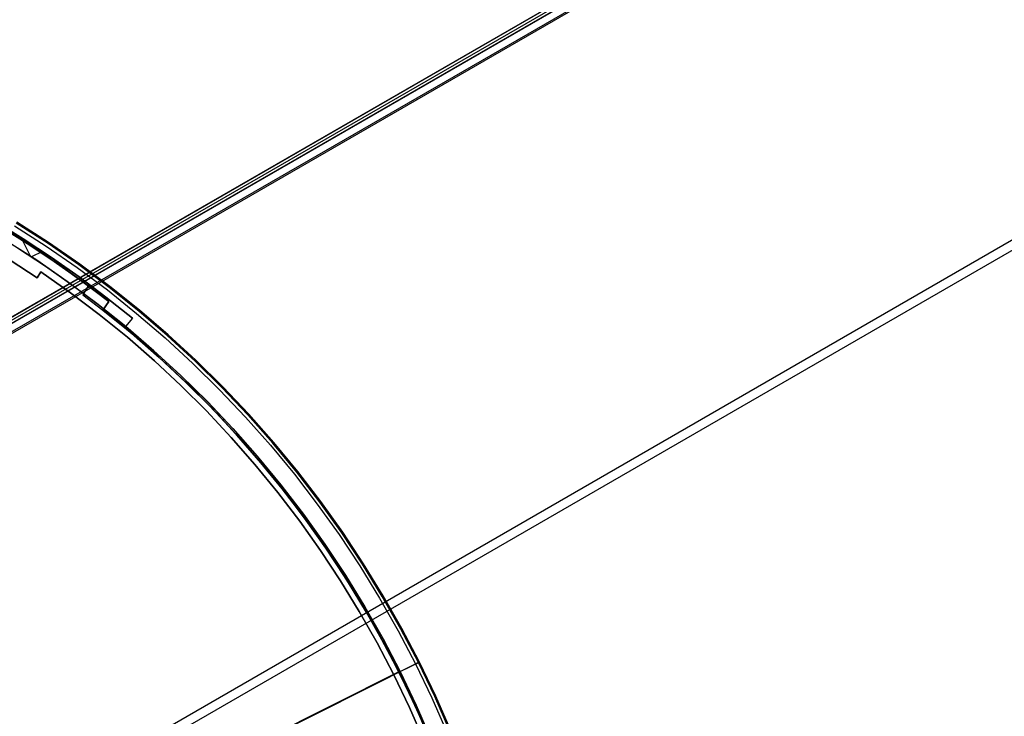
# Model space of a CAD drawing. Header units: millimetres. Extents: x 7986 to 9191, y -11326 to -10283.
# Tile 310 of 312: x 8669 to 8807, y -10605 to -10507. Entities that reach past the tile are written whole.
import ezdxf

# ---------------------------------------------------------------- set-up
doc = ezdxf.new("R2010")
doc.units = ezdxf.units.MM
doc.layers.add('color', color=7, linetype='Continuous')
doc.layers.add('luz', color=7, linetype='Continuous')

msp = doc.modelspace()

# ---------------------------------------------------------------- linework, layer by layer
at = {"color": 7, "true_color": 0xffffff}
for p, q in [((9129.38, -10282.71, 25.62), (8583.79, -10597.71, 25.62)), ((8583.79, -10597.72, 26.44), (9129.39, -10282.72, 26.44)), ((9129.58, -10283.05, 23.91), (8583.98, -10598.05, 23.91)), ((9129.76, -10283.36, 26.81), (8584.16, -10598.36, 26.81)), ((9129.78, -10283.39, 22.21), (8584.18, -10598.39, 22.21)), ((8584.67, -10599.24, 21.43), (9130.26, -10284.24, 21.43)), ((9130.38, -10284.43, 21.46), (8584.78, -10599.43, 21.46)), ((9159.72, -10335.25, 40.65), (8648.07, -10630.65, 40.65)), ((9160.34, -10336.33, 35.29), (8648.69, -10631.72, 35.29))]:
    msp.add_line(p, q, dxfattribs=at)
at = {"layer": 'color', "color": 254, "true_color": 0xcad1ee}
for p, q in [((8669.83, -10538.04, -60.04), (8665.81, -10535.56, -60.04)), ((8665.81, -10535.56, -56.54), (8669.83, -10538.04, -56.54)), ((8669.83, -10538.04, -60.04), (8665.81, -10535.56, -60.04)), ((8665.81, -10535.56, -58.29), (8669.83, -10538.04, -58.29)), ((8665.81, -10535.56, -56.54), (8669.83, -10538.04, -56.54)), ((8668.62, -10536.2, -36.48), (8673.04, -10539.04, -36.48)), ((8668.62, -10536.2, -36.48), (8673.04, -10539.04, -36.48)), ((8673.29, -10538.68, -36.85), (8668.85, -10535.82, -36.85)), ((8673.38, -10538.54, -37.4), (8668.94, -10535.68, -37.4)), ((8673.38, -10538.54, -61.74), (8668.94, -10535.68, -61.74)), ((8673.38, -10538.54, -61.74), (8668.94, -10535.68, -61.74)), ((8673.38, -10538.54, -37.4), (8668.94, -10535.68, -37.4)), ((8673.38, -10538.54, -49.57), (8668.94, -10535.68, -49.57)), ((8670.84, -10540.46, -60.04), (8669.53, -10537.85, -60.04)), ((8671.71, -10541.03, -61.74), (8667.36, -10538.24, -61.74)), ((8671.71, -10541.03, -61.74), (8667.36, -10538.24, -61.74)), ((8673.77, -10540.63, -60.04), (8669.83, -10538.04, -60.04)), ((8669.83, -10538.04, -56.54), (8673.77, -10540.63, -56.54)), ((8673.77, -10540.63, -60.04), (8669.83, -10538.04, -60.04)), ((8669.83, -10538.04, -58.29), (8673.77, -10540.63, -58.29)), ((8669.83, -10538.04, -56.54), (8673.77, -10540.63, -56.54)), ((8673.04, -10539.04, -36.48), (8677.37, -10542.04, -36.48)), ((8673.04, -10539.04, -36.48), (8677.37, -10542.04, -36.48)), ((8677.62, -10541.68, -36.85), (8673.29, -10538.68, -36.85)), ((8677.72, -10541.55, -37.4), (8673.38, -10538.54, -37.4)), ((8677.72, -10541.55, -61.74), (8673.38, -10538.54, -61.74)), ((8677.72, -10541.55, -61.74), (8673.38, -10538.54, -61.74)), ((8677.72, -10541.55, -37.4), (8673.38, -10538.54, -37.4)), ((8677.72, -10541.55, -49.57), (8673.38, -10538.54, -49.57)), ((8669.03, -10539.29, -60.04), (8672.94, -10541.86, -60.04)), ((8669.03, -10539.29, -60.04), (8672.94, -10541.86, -60.04)), ((8672.53, -10539.8, -60.04), (8671, -10540.56, -60.04)), ((8671.81, -10539.32, -56.54), (8671.81, -10539.32, -60.04)), ((8671.76, -10543.48, -36.78), (8668.01, -10541, -36.78)), ((8671.76, -10543.48, -56.54), (8668.01, -10541, -56.54)), ((8668.01, -10541, -46.66), (8671.76, -10543.48, -46.66)), ((8671.76, -10543.48, -56.54), (8668.01, -10541, -56.54)), ((8671.76, -10543.48, -36.78), (8668.01, -10541, -36.78)), ((8675.97, -10543.98, -61.74), (8671.71, -10541.03, -61.74)), ((8675.97, -10543.98, -61.74), (8671.71, -10541.03, -61.74)), ((8672.94, -10541.86, -60.04), (8676.76, -10544.55, -60.04)), ((8672.94, -10541.86, -60.04), (8676.76, -10544.55, -60.04)), ((8677.63, -10543.35, -60.04), (8673.77, -10540.63, -60.04)), ((8673.77, -10540.63, -56.54), (8677.63, -10543.35, -56.54)), ((8677.63, -10543.35, -60.04), (8673.77, -10540.63, -60.04)), ((8673.77, -10540.63, -58.29), (8677.63, -10543.35, -58.29)), ((8673.77, -10540.63, -56.54), (8677.63, -10543.35, -56.54)), ((8681.86, -10544.83, -36.85), (8677.62, -10541.68, -36.85)), ((8681.96, -10544.7, -37.4), (8677.72, -10541.55, -37.4)), ((8681.96, -10544.7, -61.74), (8677.72, -10541.55, -61.74)), ((8681.96, -10544.7, -61.74), (8677.72, -10541.55, -61.74)), ((8681.96, -10544.7, -37.4), (8677.72, -10541.55, -37.4)), ((8681.96, -10544.7, -49.57), (8677.72, -10541.55, -49.57)), ((8669.89, -10542.23, -36.78), (8669.89, -10542.23, -56.54)), ((8671.76, -10543.48, -56.54), (8672.31, -10542.64, -56.54)), ((8672.31, -10542.64, -37.21), (8671.76, -10543.48, -36.78)), ((8671.76, -10543.48, -56.54), (8672.31, -10542.64, -56.54)), ((8671.76, -10543.48, -46.66), (8672.31, -10542.64, -46.66)), ((8672.31, -10542.64, -37.21), (8671.76, -10543.48, -36.78)), ((8672.04, -10543.06, -56.54), (8672.04, -10543.06, -37)), ((8676.44, -10545.56, -56.54), (8672.31, -10542.64, -56.54)), ((8672.31, -10542.64, -56.54), (8672.31, -10542.64, -37.21)), ((8676.44, -10545.56, -37.21), (8672.31, -10542.64, -37.21)), ((8672.31, -10542.64, -56.54), (8672.31, -10542.64, -37.21)), ((8676.44, -10545.56, -56.54), (8672.31, -10542.64, -56.54)), ((8672.31, -10542.64, -46.88), (8676.44, -10545.56, -46.88)), ((8676.44, -10545.56, -37.21), (8672.31, -10542.64, -37.21)), ((8677.37, -10542.04, -36.48), (8681.59, -10545.18, -36.48)), ((8677.37, -10542.04, -36.48), (8681.59, -10545.18, -36.48)), ((8681.4, -10546.19, -60.04), (8677.63, -10543.35, -60.04)), ((8677.63, -10543.35, -56.54), (8681.4, -10546.19, -56.54)), ((8681.4, -10546.19, -60.04), (8677.63, -10543.35, -60.04)), ((8677.63, -10543.35, -58.29), (8681.4, -10546.19, -58.29)), ((8677.63, -10543.35, -56.54), (8681.4, -10546.19, -56.54)), ((8671.76, -10543.48, -36.78), (8671.76, -10543.48, -56.54)), ((8671.76, -10543.48, -36.78), (8671.76, -10543.48, -56.54)), ((8680.12, -10547.08, -61.74), (8675.97, -10543.98, -61.74)), ((8680.12, -10547.08, -61.74), (8675.97, -10543.98, -61.74)), ((8676.76, -10544.55, -60.04), (8680.49, -10547.36, -60.04)), ((8676.76, -10544.55, -60.04), (8680.49, -10547.36, -60.04)), ((8686.08, -10548, -37.4), (8681.96, -10544.7, -37.4)), ((8686.08, -10548, -61.74), (8681.96, -10544.7, -61.74)), ((8686.08, -10548, -61.74), (8681.96, -10544.7, -61.74)), ((8686.08, -10548, -37.4), (8681.96, -10544.7, -37.4)), ((8686.08, -10548, -49.57), (8681.96, -10544.7, -49.57)), ((8680.47, -10548.61, -56.54), (8676.44, -10545.56, -56.54)), ((8680.47, -10548.61, -37.21), (8676.44, -10545.56, -37.21)), ((8680.47, -10548.61, -56.54), (8676.44, -10545.56, -56.54)), ((8676.44, -10545.56, -46.88), (8680.47, -10548.61, -46.88)), ((8680.47, -10548.61, -37.21), (8676.44, -10545.56, -37.21)), ((8681.59, -10545.18, -36.48), (8685.69, -10548.47, -36.48)), ((8681.59, -10545.18, -36.48), (8685.69, -10548.47, -36.48)), ((8685.98, -10548.13, -36.85), (8681.86, -10544.83, -36.85)), ((8684.17, -10550.31, -61.74), (8680.12, -10547.08, -61.74)), ((8684.17, -10550.31, -61.74), (8680.12, -10547.08, -61.74)), ((8680.49, -10547.36, -60.04), (8684.14, -10550.29, -60.04)), ((8680.49, -10547.36, -60.04), (8684.14, -10550.29, -60.04)), ((8685.09, -10549.14, -60.04), (8681.4, -10546.19, -60.04)), ((8681.4, -10546.19, -56.54), (8685.09, -10549.14, -56.54)), ((8685.09, -10549.14, -60.04), (8681.4, -10546.19, -60.04)), ((8681.4, -10546.19, -58.29), (8685.09, -10549.14, -58.29)), ((8681.4, -10546.19, -56.54), (8685.09, -10549.14, -56.54)), ((8684.39, -10551.79, -56.54), (8680.47, -10548.61, -56.54)), ((8684.39, -10551.79, -37.21), (8680.47, -10548.61, -37.21)), ((8684.39, -10551.79, -56.54), (8680.47, -10548.61, -56.54)), ((8680.47, -10548.61, -46.88), (8684.39, -10551.79, -46.88)), ((8684.39, -10551.79, -37.21), (8680.47, -10548.61, -37.21)), ((8685.69, -10548.47, -36.48), (8689.69, -10551.89, -36.48)), ((8685.69, -10548.47, -36.48), (8689.69, -10551.89, -36.48)), ((8689.98, -10551.56, -36.85), (8685.98, -10548.13, -36.85)), ((8690.09, -10551.44, -37.4), (8686.08, -10548, -37.4)), ((8690.09, -10551.44, -61.74), (8686.08, -10548, -61.74)), ((8690.09, -10551.44, -61.74), (8686.08, -10548, -61.74)), ((8690.09, -10551.44, -37.4), (8686.08, -10548, -37.4)), ((8690.09, -10551.44, -49.57), (8686.08, -10548, -49.57)), ((8685.09, -10549.14, -60.04), (8684.14, -10550.29, -60.04)), ((8685.09, -10549.14, -60.04), (8684.14, -10550.29, -60.04)), ((8685.09, -10549.14, -56.54), (8684.14, -10550.29, -56.54)), ((8685.09, -10549.14, -58.29), (8684.14, -10550.29, -58.29)), ((8685.09, -10549.14, -56.54), (8684.14, -10550.29, -56.54)), ((8684.61, -10549.72, -60.04), (8684.61, -10549.72, -56.54)), ((8685.09, -10549.14, -56.54), (8685.09, -10549.14, -60.04)), ((8685.09, -10549.14, -56.54), (8685.09, -10549.14, -60.04)), ((8684.14, -10550.29, -60.04), (8684.14, -10550.29, -56.54)), ((8684.14, -10550.29, -56.54), (8688.07, -10553.66, -56.54)), ((8684.14, -10550.29, -60.04), (8684.14, -10550.29, -56.54)), ((8684.14, -10550.29, -59.14), (8688.07, -10553.66, -59.14)), ((8684.14, -10550.29, -56.54), (8688.07, -10553.66, -56.54)), ((8688.1, -10553.68, -61.74), (8684.17, -10550.31, -61.74)), ((8688.1, -10553.68, -61.74), (8684.17, -10550.31, -61.74)), ((8693.86, -10555.14, -36.85), (8689.98, -10551.56, -36.85)), ((8693.98, -10555.02, -37.4), (8690.09, -10551.44, -37.4)), ((8693.98, -10555.02, -61.74), (8690.09, -10551.44, -61.74)), ((8693.98, -10555.02, -61.74), (8690.09, -10551.44, -61.74)), ((8693.98, -10555.02, -37.4), (8690.09, -10551.44, -37.4)), ((8693.98, -10555.02, -49.57), (8690.09, -10551.44, -49.57)), ((8688.19, -10555.11, -56.54), (8684.39, -10551.79, -56.54)), ((8688.19, -10555.11, -37.21), (8684.39, -10551.79, -37.21)), ((8688.19, -10555.11, -56.54), (8684.39, -10551.79, -56.54)), ((8684.39, -10551.79, -46.88), (8688.19, -10555.11, -46.88)), ((8688.19, -10555.11, -37.21), (8684.39, -10551.79, -37.21)), ((8689.69, -10551.89, -36.48), (8693.56, -10555.46, -36.48)), ((8689.69, -10551.89, -36.48), (8693.56, -10555.46, -36.48)), ((8688.07, -10553.66, -56.54), (8691.89, -10557.17, -56.54)), ((8688.07, -10553.66, -59.14), (8691.89, -10557.17, -59.14)), ((8688.07, -10553.66, -56.54), (8691.89, -10557.17, -56.54)), ((8691.91, -10557.19, -61.74), (8688.1, -10553.68, -61.74)), ((8691.91, -10557.19, -61.74), (8688.1, -10553.68, -61.74)), ((8691.89, -10558.55, -56.54), (8688.19, -10555.11, -56.54)), ((8691.89, -10558.55, -37.21), (8688.19, -10555.11, -37.21)), ((8691.89, -10558.55, -56.54), (8688.19, -10555.11, -56.54)), ((8688.19, -10555.11, -46.88), (8691.89, -10558.55, -46.88)), ((8691.89, -10558.55, -37.21), (8688.19, -10555.11, -37.21)), ((8693.56, -10555.46, -36.48), (8697.3, -10559.15, -36.48)), ((8693.56, -10555.46, -36.48), (8697.3, -10559.15, -36.48)), ((8697.62, -10558.84, -36.85), (8693.86, -10555.14, -36.85)), ((8697.74, -10558.72, -37.4), (8693.98, -10555.02, -37.4)), ((8697.74, -10558.72, -61.74), (8693.98, -10555.02, -61.74)), ((8697.74, -10558.72, -61.74), (8693.98, -10555.02, -61.74)), ((8697.74, -10558.72, -37.4), (8693.98, -10555.02, -37.4)), ((8697.74, -10558.72, -49.57), (8693.98, -10555.02, -49.57)), ((8691.89, -10557.17, -56.54), (8695.58, -10560.8, -56.54)), ((8691.89, -10557.17, -59.14), (8695.58, -10560.8, -59.14)), ((8691.89, -10557.17, -56.54), (8695.58, -10560.8, -56.54)), ((8695.6, -10560.82, -61.74), (8691.91, -10557.19, -61.74)), ((8695.6, -10560.82, -61.74), (8691.91, -10557.19, -61.74)), ((8695.47, -10562.12, -56.54), (8691.89, -10558.55, -56.54)), ((8695.47, -10562.12, -37.21), (8691.89, -10558.55, -37.21)), ((8695.47, -10562.12, -56.54), (8691.89, -10558.55, -56.54)), ((8691.89, -10558.55, -46.88), (8695.47, -10562.12, -46.88)), ((8695.47, -10562.12, -37.21), (8691.89, -10558.55, -37.21)), ((8697.3, -10559.15, -36.48), (8700.92, -10562.97, -36.48)), ((8697.3, -10559.15, -36.48), (8700.92, -10562.97, -36.48)), ((8701.25, -10562.67, -36.85), (8697.62, -10558.84, -36.85)), ((8701.37, -10562.56, -37.4), (8697.74, -10558.72, -37.4)), ((8701.37, -10562.56, -61.74), (8697.74, -10558.72, -61.74)), ((8701.37, -10562.56, -61.74), (8697.74, -10558.72, -61.74)), ((8701.37, -10562.56, -37.4), (8697.74, -10558.72, -37.4)), ((8701.37, -10562.56, -49.57), (8697.74, -10558.72, -49.57)), ((8695.58, -10560.8, -56.54), (8699.14, -10564.57, -56.54)), ((8695.58, -10560.8, -59.14), (8699.14, -10564.57, -59.14)), ((8695.58, -10560.8, -56.54), (8699.14, -10564.57, -56.54)), ((8699.16, -10564.58, -61.74), (8695.6, -10560.82, -61.74)), ((8699.16, -10564.58, -61.74), (8695.6, -10560.82, -61.74)), ((8698.92, -10565.81, -56.54), (8695.47, -10562.12, -56.54)), ((8698.92, -10565.81, -37.21), (8695.47, -10562.12, -37.21)), ((8698.92, -10565.81, -56.54), (8695.47, -10562.12, -56.54)), ((8695.47, -10562.12, -46.88), (8698.92, -10565.81, -46.88)), ((8698.92, -10565.81, -37.21), (8695.47, -10562.12, -37.21)), ((8704.87, -10566.52, -37.4), (8701.37, -10562.56, -37.4)), ((8704.87, -10566.52, -61.74), (8701.37, -10562.56, -61.74)), ((8704.87, -10566.52, -61.74), (8701.37, -10562.56, -61.74)), ((8704.87, -10566.52, -37.4), (8701.37, -10562.56, -37.4)), ((8704.87, -10566.52, -49.57), (8701.37, -10562.56, -49.57)), ((8700.92, -10562.97, -36.48), (8704.4, -10566.91, -36.48)), ((8700.92, -10562.97, -36.48), (8704.4, -10566.91, -36.48)), ((8704.74, -10566.63, -36.85), (8701.25, -10562.67, -36.85)), ((8699.14, -10564.57, -56.54), (8702.57, -10568.45, -56.54)), ((8699.14, -10564.57, -59.14), (8702.57, -10568.45, -59.14)), ((8699.14, -10564.57, -56.54), (8702.57, -10568.45, -56.54)), ((8702.58, -10568.46, -61.74), (8699.16, -10564.58, -61.74)), ((8702.58, -10568.46, -61.74), (8699.16, -10564.58, -61.74)), ((8702.24, -10569.61, -56.54), (8698.92, -10565.81, -56.54)), ((8702.24, -10569.61, -37.21), (8698.92, -10565.81, -37.21)), ((8702.24, -10569.61, -56.54), (8698.92, -10565.81, -56.54)), ((8698.92, -10565.81, -46.88), (8702.24, -10569.61, -46.88)), ((8702.24, -10569.61, -37.21), (8698.92, -10565.81, -37.21)), ((8708.09, -10570.7, -36.85), (8704.74, -10566.63, -36.85)), ((8708.22, -10570.59, -37.4), (8704.87, -10566.52, -37.4)), ((8708.22, -10570.59, -61.74), (8704.87, -10566.52, -61.74)), ((8708.22, -10570.59, -61.74), (8704.87, -10566.52, -61.74)), ((8708.22, -10570.59, -37.4), (8704.87, -10566.52, -37.4)), ((8708.22, -10570.59, -49.57), (8704.87, -10566.52, -49.57)), ((8704.4, -10566.91, -36.48), (8707.75, -10570.97, -36.48)), ((8704.4, -10566.91, -36.48), (8707.75, -10570.97, -36.48)), ((8702.57, -10568.45, -56.54), (8705.86, -10572.45, -56.54)), ((8702.57, -10568.45, -59.14), (8705.86, -10572.45, -59.14)), ((8702.57, -10568.45, -56.54), (8705.86, -10572.45, -56.54)), ((8705.88, -10572.46, -61.74), (8702.58, -10568.46, -61.74)), ((8705.88, -10572.46, -61.74), (8702.58, -10568.46, -61.74)), ((8705.44, -10573.52, -56.54), (8702.24, -10569.61, -56.54)), ((8705.44, -10573.52, -37.21), (8702.24, -10569.61, -37.21)), ((8705.44, -10573.52, -56.54), (8702.24, -10569.61, -56.54)), ((8702.24, -10569.61, -46.88), (8705.44, -10573.52, -46.88)), ((8705.44, -10573.52, -37.21), (8702.24, -10569.61, -37.21)), ((8711.31, -10574.88, -36.85), (8708.09, -10570.7, -36.85)), ((8711.44, -10574.79, -37.4), (8708.22, -10570.59, -37.4)), ((8711.44, -10574.79, -61.74), (8708.22, -10570.59, -61.74)), ((8711.44, -10574.79, -61.74), (8708.22, -10570.59, -61.74)), ((8711.44, -10574.79, -37.4), (8708.22, -10570.59, -37.4)), ((8711.44, -10574.79, -49.57), (8708.22, -10570.59, -49.57)), ((8707.75, -10570.97, -36.48), (8710.95, -10575.15, -36.48)), ((8707.75, -10570.97, -36.48), (8710.95, -10575.15, -36.48)), ((8708.5, -10577.54, -56.54), (8705.44, -10573.52, -56.54)), ((8708.5, -10577.54, -37.21), (8705.44, -10573.52, -37.21)), ((8708.5, -10577.54, -56.54), (8705.44, -10573.52, -56.54)), ((8705.44, -10573.52, -46.88), (8708.5, -10577.54, -46.88)), ((8708.5, -10577.54, -37.21), (8705.44, -10573.52, -37.21)), ((8705.86, -10572.45, -56.54), (8709.02, -10576.56, -56.54)), ((8705.86, -10572.45, -59.14), (8709.02, -10576.56, -59.14)), ((8705.86, -10572.45, -56.54), (8709.02, -10576.56, -56.54)), ((8709.03, -10576.57, -61.74), (8705.88, -10572.46, -61.74)), ((8709.03, -10576.57, -61.74), (8705.88, -10572.46, -61.74)), ((8714.37, -10579.18, -36.85), (8711.31, -10574.88, -36.85)), ((8714.51, -10579.08, -37.4), (8711.44, -10574.79, -37.4)), ((8714.51, -10579.08, -61.74), (8711.44, -10574.79, -61.74)), ((8714.51, -10579.08, -61.74), (8711.44, -10574.79, -61.74)), ((8714.51, -10579.08, -37.4), (8711.44, -10574.79, -37.4)), ((8714.51, -10579.08, -49.57), (8711.44, -10574.79, -49.57)), ((8710.95, -10575.15, -36.48), (8714.01, -10579.43, -36.48)), ((8710.95, -10575.15, -36.48), (8714.01, -10579.43, -36.48)), ((8711.42, -10581.66, -56.54), (8708.5, -10577.54, -56.54)), ((8711.42, -10581.66, -37.21), (8708.5, -10577.54, -37.21)), ((8711.42, -10581.66, -56.54), (8708.5, -10577.54, -56.54)), ((8708.5, -10577.54, -46.88), (8711.42, -10581.66, -46.88)), ((8711.42, -10581.66, -37.21), (8708.5, -10577.54, -37.21)), ((8709.02, -10576.56, -56.54), (8712.03, -10580.77, -56.54)), ((8709.02, -10576.56, -59.14), (8712.03, -10580.77, -59.14)), ((8709.02, -10576.56, -56.54), (8712.03, -10580.77, -56.54)), ((8712.04, -10580.78, -61.74), (8709.03, -10576.57, -61.74)), ((8712.04, -10580.78, -61.74), (8709.03, -10576.57, -61.74)), ((8717.43, -10583.49, -37.4), (8714.51, -10579.08, -37.4)), ((8717.43, -10583.49, -61.74), (8714.51, -10579.08, -61.74)), ((8717.43, -10583.49, -61.74), (8714.51, -10579.08, -61.74)), ((8717.43, -10583.49, -37.4), (8714.51, -10579.08, -37.4)), ((8717.43, -10583.49, -49.57), (8714.51, -10579.08, -49.57)), ((8714.01, -10579.43, -36.48), (8716.91, -10583.81, -36.48)), ((8714.01, -10579.43, -36.48), (8716.91, -10583.81, -36.48)), ((8717.29, -10583.58, -36.85), (8714.37, -10579.18, -36.85)), ((8714.2, -10585.87, -56.54), (8711.42, -10581.66, -56.54)), ((8714.2, -10585.87, -37.21), (8711.42, -10581.66, -37.21)), ((8714.2, -10585.87, -56.54), (8711.42, -10581.66, -56.54)), ((8711.42, -10581.66, -46.88), (8714.2, -10585.87, -46.88)), ((8714.2, -10585.87, -37.21), (8711.42, -10581.66, -37.21)), ((8712.03, -10580.77, -56.54), (8714.89, -10585.09, -56.54)), ((8712.03, -10580.77, -59.14), (8714.89, -10585.09, -59.14)), ((8712.03, -10580.77, -56.54), (8714.89, -10585.09, -56.54)), ((8714.9, -10585.1, -61.74), (8712.04, -10580.78, -61.74)), ((8714.9, -10585.1, -61.74), (8712.04, -10580.78, -61.74)), ((8716.91, -10583.81, -36.48), (8719.67, -10588.3, -36.48)), ((8716.91, -10583.81, -36.48), (8719.67, -10588.3, -36.48)), ((8720.05, -10588.07, -36.85), (8717.29, -10583.58, -36.85)), ((8720.19, -10587.99, -37.4), (8717.43, -10583.49, -37.4)), ((8720.19, -10587.99, -61.74), (8717.43, -10583.49, -61.74)), ((8720.19, -10587.99, -61.74), (8717.43, -10583.49, -61.74)), ((8720.19, -10587.99, -37.4), (8717.43, -10583.49, -37.4)), ((8720.19, -10587.99, -49.57), (8717.43, -10583.49, -49.57)), ((8716.84, -10590.18, -56.54), (8714.2, -10585.87, -56.54)), ((8716.84, -10590.18, -37.21), (8714.2, -10585.87, -37.21)), ((8716.84, -10590.18, -56.54), (8714.2, -10585.87, -56.54)), ((8714.2, -10585.87, -46.88), (8716.84, -10590.18, -46.88)), ((8716.84, -10590.18, -37.21), (8714.2, -10585.87, -37.21)), ((8714.89, -10585.09, -56.54), (8717.61, -10589.51, -56.54)), ((8714.89, -10585.09, -59.14), (8717.61, -10589.51, -59.14)), ((8714.89, -10585.09, -56.54), (8717.61, -10589.51, -56.54)), ((8717.61, -10589.51, -61.74), (8714.9, -10585.1, -61.74)), ((8717.61, -10589.51, -61.74), (8714.9, -10585.1, -61.74)), ((8719.67, -10588.3, -36.48), (8722.27, -10592.87, -36.48)), ((8719.67, -10588.3, -36.48), (8722.27, -10592.87, -36.48)), ((8722.65, -10592.66, -36.85), (8720.05, -10588.07, -36.85)), ((8722.8, -10592.58, -37.4), (8720.19, -10587.99, -37.4)), ((8722.8, -10592.58, -61.74), (8720.19, -10587.99, -61.74)), ((8722.8, -10592.58, -61.74), (8720.19, -10587.99, -61.74)), ((8722.8, -10592.58, -37.4), (8720.19, -10587.99, -37.4)), ((8722.8, -10592.58, -49.57), (8720.19, -10587.99, -49.57)), ((8719.33, -10594.58, -56.54), (8716.84, -10590.18, -56.54)), ((8719.33, -10594.58, -37.21), (8716.84, -10590.18, -37.21)), ((8719.33, -10594.58, -56.54), (8716.84, -10590.18, -56.54)), ((8716.84, -10590.18, -46.88), (8719.33, -10594.58, -46.88)), ((8719.33, -10594.58, -37.21), (8716.84, -10590.18, -37.21)), ((8720.16, -10594.02, -61.74), (8717.61, -10589.51, -61.74)), ((8717.61, -10589.51, -56.54), (8720.16, -10594.01, -56.54)), ((8720.16, -10594.02, -61.74), (8717.61, -10589.51, -61.74)), ((8717.61, -10589.51, -59.14), (8720.16, -10594.01, -59.14)), ((8717.61, -10589.51, -56.54), (8720.16, -10594.01, -56.54)), ((8722.27, -10592.87, -36.48), (8724.7, -10597.53, -36.48)), ((8722.27, -10592.87, -36.48), (8724.7, -10597.53, -36.48)), ((8725.1, -10597.33, -36.85), (8722.65, -10592.66, -36.85)), ((8725.25, -10597.26, -37.4), (8722.8, -10592.58, -37.4)), ((8725.25, -10597.26, -61.74), (8722.8, -10592.58, -61.74)), ((8725.25, -10597.26, -61.74), (8722.8, -10592.58, -61.74)), ((8725.25, -10597.26, -37.4), (8722.8, -10592.58, -37.4)), ((8725.25, -10597.26, -49.57), (8722.8, -10592.58, -49.57)), ((8720.16, -10594.01, -56.54), (8722.56, -10598.6, -56.54)), ((8720.16, -10594.01, -59.14), (8722.56, -10598.6, -59.14)), ((8720.16, -10594.01, -56.54), (8722.56, -10598.6, -56.54)), ((8722.56, -10598.6, -61.74), (8720.16, -10594.02, -61.74)), ((8722.56, -10598.6, -61.74), (8720.16, -10594.02, -61.74)), ((8721.67, -10599.05, -56.54), (8719.33, -10594.58, -56.54)), ((8721.67, -10599.05, -37.21), (8719.33, -10594.58, -37.21)), ((8721.67, -10599.05, -56.54), (8719.33, -10594.58, -56.54)), ((8719.33, -10594.58, -46.88), (8721.67, -10599.05, -46.88)), ((8721.67, -10599.05, -37.21), (8719.33, -10594.58, -37.21)), ((8655.51, -10632.21, -3.49), (8724.7, -10597.53, -36.48)), ((8655.51, -10632.21, -3.49), (8724.7, -10597.53, -36.48)), ((8722.56, -10598.6, -61.74), (8725.25, -10597.26, -61.74)), ((8724.73, -10597.52, -36.5), (8724.7, -10597.53, -36.48)), ((8724.73, -10597.52, -36.5), (8724.7, -10597.53, -36.48)), ((8724.7, -10597.53, -36.48), (8726.98, -10602.28, -36.48)), ((8724.7, -10597.53, -36.48), (8726.98, -10602.28, -36.48)), ((8724.76, -10597.5, -36.51), (8724.73, -10597.52, -36.5)), ((8724.76, -10597.5, -36.51), (8724.73, -10597.52, -36.5)), ((8724.79, -10597.49, -36.53), (8724.76, -10597.5, -36.51)), ((8724.79, -10597.49, -36.53), (8724.76, -10597.5, -36.51)), ((8724.81, -10597.48, -36.54), (8724.79, -10597.49, -36.53)), ((8724.81, -10597.48, -36.54), (8724.79, -10597.49, -36.53)), ((8724.84, -10597.46, -36.56), (8724.81, -10597.48, -36.54)), ((8724.84, -10597.46, -36.56), (8724.81, -10597.48, -36.54)), ((8724.86, -10597.45, -36.58), (8724.84, -10597.46, -36.56)), ((8724.86, -10597.45, -36.58), (8724.84, -10597.46, -36.56)), ((8724.89, -10597.44, -36.6), (8724.86, -10597.45, -36.58)), ((8724.89, -10597.44, -36.6), (8724.86, -10597.45, -36.58)), ((8724.91, -10597.43, -36.62), (8724.89, -10597.44, -36.6)), ((8724.91, -10597.43, -36.62), (8724.89, -10597.44, -36.6)), ((8724.94, -10597.42, -36.64), (8724.91, -10597.43, -36.62)), ((8724.94, -10597.42, -36.64), (8724.91, -10597.43, -36.62)), ((8724.96, -10597.4, -36.67), (8724.94, -10597.42, -36.64)), ((8724.96, -10597.4, -36.67), (8724.94, -10597.42, -36.64)), ((8724.98, -10597.39, -36.69), (8724.96, -10597.4, -36.67)), ((8724.98, -10597.39, -36.69), (8724.96, -10597.4, -36.67)), ((8725, -10597.38, -36.72), (8724.98, -10597.39, -36.69)), ((8725, -10597.38, -36.72), (8724.98, -10597.39, -36.69)), ((8725.02, -10597.37, -36.74), (8725, -10597.38, -36.72)), ((8725.02, -10597.37, -36.74), (8725, -10597.38, -36.72)), ((8725.04, -10597.36, -36.77), (8725.02, -10597.37, -36.74)), ((8725.04, -10597.36, -36.77), (8725.02, -10597.37, -36.74)), ((8725.06, -10597.35, -36.79), (8725.04, -10597.36, -36.77)), ((8725.06, -10597.35, -36.79), (8725.04, -10597.36, -36.77)), ((8725.08, -10597.34, -36.82), (8725.06, -10597.35, -36.79)), ((8725.08, -10597.34, -36.82), (8725.06, -10597.35, -36.79)), ((8725.1, -10597.33, -36.85), (8725.08, -10597.34, -36.82)), ((8725.1, -10597.33, -36.85), (8725.08, -10597.34, -36.82)), ((8725.11, -10597.33, -36.88), (8725.1, -10597.33, -36.85)), ((8725.11, -10597.33, -36.88), (8725.1, -10597.33, -36.85)), ((8727.38, -10602.09, -36.85), (8725.1, -10597.33, -36.85)), ((8725.13, -10597.32, -36.91), (8725.11, -10597.33, -36.88)), ((8725.13, -10597.32, -36.91), (8725.11, -10597.33, -36.88)), ((8725.15, -10597.31, -36.94), (8725.13, -10597.32, -36.91)), ((8725.15, -10597.31, -36.94), (8725.13, -10597.32, -36.91)), ((8725.16, -10597.3, -36.97), (8725.15, -10597.31, -36.94)), ((8725.16, -10597.3, -36.97), (8725.15, -10597.31, -36.94)), ((8725.17, -10597.3, -37), (8725.16, -10597.3, -36.97)), ((8725.17, -10597.3, -37), (8725.16, -10597.3, -36.97)), ((8725.18, -10597.29, -37.03), (8725.17, -10597.3, -37)), ((8725.18, -10597.29, -37.03), (8725.17, -10597.3, -37)), ((8725.19, -10597.29, -37.06), (8725.18, -10597.29, -37.03)), ((8725.19, -10597.29, -37.06), (8725.18, -10597.29, -37.03)), ((8725.2, -10597.28, -37.1), (8725.19, -10597.29, -37.06)), ((8725.2, -10597.28, -37.1), (8725.19, -10597.29, -37.06)), ((8725.21, -10597.28, -37.13), (8725.2, -10597.28, -37.1)), ((8725.21, -10597.28, -37.13), (8725.2, -10597.28, -37.1)), ((8725.22, -10597.27, -37.16), (8725.21, -10597.28, -37.13)), ((8725.22, -10597.27, -37.16), (8725.21, -10597.28, -37.13)), ((8725.23, -10597.27, -37.2), (8725.22, -10597.27, -37.16)), ((8725.23, -10597.27, -37.2), (8725.22, -10597.27, -37.16)), ((8725.24, -10597.26, -37.26), (8725.23, -10597.27, -37.23)), ((8725.24, -10597.26, -37.26), (8725.23, -10597.27, -37.23)), ((8725.23, -10597.27, -37.23), (8725.23, -10597.27, -37.2)), ((8725.23, -10597.27, -37.23), (8725.23, -10597.27, -37.2)), ((8725.25, -10597.26, -37.37), (8725.24, -10597.26, -37.33)), ((8725.24, -10597.26, -37.33), (8725.24, -10597.26, -37.3)), ((8725.24, -10597.26, -37.3), (8725.24, -10597.26, -37.26)), ((8725.25, -10597.26, -37.37), (8725.24, -10597.26, -37.33)), ((8725.24, -10597.26, -37.33), (8725.24, -10597.26, -37.3)), ((8725.24, -10597.26, -37.3), (8725.24, -10597.26, -37.26)), ((8725.25, -10597.26, -37.4), (8725.25, -10597.26, -37.37)), ((8727.53, -10602.02, -37.4), (8725.25, -10597.26, -37.4)), ((8725.25, -10597.26, -37.4), (8725.25, -10597.26, -61.74)), ((8727.53, -10602.02, -61.74), (8725.25, -10597.26, -61.74)), ((8727.53, -10602.02, -49.57), (8725.25, -10597.26, -49.57)), ((8727.53, -10602.02, -61.74), (8725.25, -10597.26, -61.74)), ((8725.25, -10597.26, -37.4), (8725.25, -10597.26, -61.74)), ((8727.53, -10602.02, -37.4), (8725.25, -10597.26, -37.4)), ((8725.25, -10597.26, -37.4), (8725.25, -10597.26, -37.37)), ((8721.67, -10599.05, -37.21), (8643.08, -10638.44, 0.26)), ((8721.67, -10599.05, -37.21), (8643.08, -10638.44, 0.26)), ((8722.56, -10598.6, -56.54), (8721.67, -10599.05, -56.54)), ((8723.86, -10603.61, -56.54), (8721.67, -10599.05, -56.54)), ((8723.86, -10603.61, -37.21), (8721.67, -10599.05, -37.21)), ((8723.86, -10603.61, -56.54), (8721.67, -10599.05, -56.54)), ((8721.67, -10599.05, -46.88), (8723.86, -10603.61, -46.88)), ((8721.67, -10599.05, -37.21), (8721.67, -10599.05, -56.54)), ((8723.86, -10603.61, -37.21), (8721.67, -10599.05, -37.21)), ((8724.8, -10603.27, -61.74), (8722.56, -10598.6, -61.74)), ((8722.56, -10598.6, -61.74), (8722.56, -10598.6, -56.54)), ((8722.56, -10598.6, -56.54), (8724.81, -10603.28, -56.54)), ((8722.56, -10598.6, -56.54), (8724.81, -10603.28, -56.54)), ((8722.56, -10598.6, -61.74), (8722.56, -10598.6, -56.54)), ((8724.8, -10603.27, -61.74), (8722.56, -10598.6, -61.74)), ((8722.56, -10598.6, -59.14), (8724.81, -10603.28, -59.14)), ((8726.98, -10602.28, -36.48), (8729.09, -10607.09, -36.48)), ((8726.98, -10602.28, -36.48), (8729.09, -10607.09, -36.48)), ((8729.5, -10606.92, -36.85), (8727.38, -10602.09, -36.85)), ((8729.65, -10606.86, -37.4), (8727.53, -10602.02, -37.4)), ((8729.65, -10606.86, -61.74), (8727.53, -10602.02, -61.74)), ((8729.65, -10606.86, -49.57), (8727.53, -10602.02, -49.57)), ((8729.65, -10606.86, -61.74), (8727.53, -10602.02, -61.74)), ((8729.65, -10606.86, -37.4), (8727.53, -10602.02, -37.4)), ((8725.89, -10608.23, -56.54), (8723.86, -10603.61, -56.54)), ((8725.89, -10608.23, -37.21), (8723.86, -10603.61, -37.21)), ((8725.89, -10608.23, -56.54), (8723.86, -10603.61, -56.54)), ((8723.86, -10603.61, -46.88), (8725.89, -10608.23, -46.88)), ((8725.89, -10608.23, -37.21), (8723.86, -10603.61, -37.21)), ((8726.88, -10608.02, -61.74), (8724.8, -10603.27, -61.74)), ((8726.88, -10608.02, -61.74), (8724.8, -10603.27, -61.74)), ((8724.81, -10603.28, -56.54), (8726.88, -10608.02, -56.54)), ((8724.81, -10603.28, -56.54), (8726.88, -10608.02, -56.54)), ((8724.81, -10603.28, -59.14), (8726.88, -10608.02, -59.14))]:
    msp.add_line(p, q, dxfattribs=at)
at = {"layer": 'luz', "color": 254, "true_color": 0xcad1ee}
for p, q in [((8665.25, -10535.5, -56.99), (8669.52, -10538.12, -56.99)), ((8669.52, -10538.12, -57.74), (8665.25, -10535.5, -57.74)), ((8666.47, -10536.23, -59.99), (8670.72, -10538.88, -59.99)), ((8666.47, -10536.23, -59.24), (8670.72, -10538.88, -59.24)), ((8671.92, -10539.67, -58.49), (8668.31, -10537.35, -58.49)), ((8668.31, -10537.35, -58.49), (8671.92, -10539.67, -58.49)), ((8669.52, -10538.12, -56.99), (8673.7, -10540.87, -56.99)), ((8673.7, -10540.87, -57.74), (8669.52, -10538.12, -57.74)), ((8670.72, -10538.88, -59.99), (8674.87, -10541.68, -59.99)), ((8670.72, -10538.88, -59.24), (8674.87, -10541.68, -59.24)), ((8671.63, -10539.48, -58.49), (8671.63, -10539.48, -56.99)), ((8675.46, -10542.09, -58.49), (8671.92, -10539.67, -58.49)), ((8671.92, -10539.67, -58.49), (8675.46, -10542.09, -58.49)), ((8673.7, -10540.87, -56.99), (8677.79, -10543.76, -56.99)), ((8677.79, -10543.76, -57.74), (8673.7, -10540.87, -57.74)), ((8674.87, -10541.68, -59.99), (8678.93, -10544.6, -59.99)), ((8674.87, -10541.68, -59.24), (8678.93, -10544.6, -59.24)), ((8678.93, -10544.6, -58.49), (8675.46, -10542.09, -58.49)), ((8675.46, -10542.09, -58.49), (8678.93, -10544.6, -58.49)), ((8677.79, -10543.76, -56.99), (8681.78, -10546.78, -56.99)), ((8681.78, -10546.78, -57.74), (8677.79, -10543.76, -57.74)), ((8678.93, -10544.6, -59.99), (8678.16, -10545.84, -59.99)), ((8678.93, -10544.6, -58.49), (8678.16, -10545.84, -58.49)), ((8678.93, -10544.6, -59.24), (8678.16, -10545.84, -59.24)), ((8681.78, -10546.78, -58.49), (8678.93, -10544.6, -58.49)), ((8678.93, -10544.6, -59.99), (8678.93, -10544.6, -58.49)), ((8678.16, -10545.84, -58.49), (8678.16, -10545.84, -59.99)), ((8678.16, -10545.84, -59.99), (8682.17, -10548.94, -59.99)), ((8678.16, -10545.84, -58.49), (8680.98, -10548, -58.49)), ((8678.16, -10545.84, -59.24), (8682.17, -10548.94, -59.24)), ((8678.55, -10545.22, -59.99), (8678.55, -10545.22, -58.49)), ((8680.98, -10548, -58.49), (8681.78, -10546.78, -58.49)), ((8681.78, -10546.78, -56.99), (8680.98, -10548, -56.99)), ((8680.98, -10548, -57.74), (8681.78, -10546.78, -57.74)), ((8681.38, -10547.39, -58.49), (8681.38, -10547.39, -56.99)), ((8681.78, -10546.78, -58.49), (8681.78, -10546.78, -56.99)), ((8680.98, -10548, -58.49), (8680.98, -10548, -56.99)), ((8680.98, -10548, -56.99), (8684.92, -10551.19, -56.99)), ((8684.96, -10551.23, -58.49), (8680.98, -10548, -58.49)), ((8684.92, -10551.19, -57.74), (8680.98, -10548, -57.74)), ((8680.98, -10548, -58.49), (8684.96, -10551.23, -58.49)), ((8682.17, -10548.94, -59.99), (8686.07, -10552.18, -59.99)), ((8682.17, -10548.94, -59.24), (8686.07, -10552.18, -59.24)), ((8684.92, -10551.19, -56.99), (8688.74, -10554.52, -56.99)), ((8688.74, -10554.52, -57.74), (8684.92, -10551.19, -57.74)), ((8688.83, -10554.61, -58.49), (8684.96, -10551.23, -58.49)), ((8684.96, -10551.23, -58.49), (8688.83, -10554.61, -58.49)), ((8686.07, -10552.18, -59.99), (8689.86, -10555.55, -59.99)), ((8686.07, -10552.18, -59.24), (8689.86, -10555.55, -59.24)), ((8688.74, -10554.52, -56.99), (8692.45, -10557.98, -56.99)), ((8692.45, -10557.98, -57.74), (8688.74, -10554.52, -57.74)), ((8692.58, -10558.11, -58.49), (8688.83, -10554.61, -58.49)), ((8688.83, -10554.61, -58.49), (8692.58, -10558.11, -58.49)), ((8689.86, -10555.55, -59.99), (8693.54, -10559.04, -59.99)), ((8689.86, -10555.55, -59.24), (8693.54, -10559.04, -59.24)), ((8692.45, -10557.98, -56.99), (8696.04, -10561.56, -56.99)), ((8696.04, -10561.56, -57.74), (8692.45, -10557.98, -57.74)), ((8696.21, -10561.74, -58.49), (8692.58, -10558.11, -58.49)), ((8692.58, -10558.11, -58.49), (8696.21, -10561.74, -58.49)), ((8693.54, -10559.04, -59.99), (8697.09, -10562.66, -59.99)), ((8693.54, -10559.04, -59.24), (8697.09, -10562.66, -59.24)), ((8696.04, -10561.56, -56.99), (8699.5, -10565.26, -56.99)), ((8699.5, -10565.26, -57.74), (8696.04, -10561.56, -57.74)), ((8699.71, -10565.49, -58.49), (8696.21, -10561.74, -58.49)), ((8696.21, -10561.74, -58.49), (8699.71, -10565.49, -58.49)), ((8697.09, -10562.66, -59.99), (8700.52, -10566.4, -59.99)), ((8697.09, -10562.66, -59.24), (8700.52, -10566.4, -59.24)), ((8699.5, -10565.26, -56.99), (8702.84, -10569.08, -56.99)), ((8702.84, -10569.08, -57.74), (8699.5, -10565.26, -57.74)), ((8703.08, -10569.36, -58.49), (8699.71, -10565.49, -58.49)), ((8699.71, -10565.49, -58.49), (8703.08, -10569.36, -58.49)), ((8700.52, -10566.4, -59.99), (8703.82, -10570.25, -59.99)), ((8700.52, -10566.4, -59.24), (8703.82, -10570.25, -59.24)), ((8702.84, -10569.08, -56.99), (8706.05, -10573.01, -56.99)), ((8706.05, -10573.01, -57.74), (8702.84, -10569.08, -57.74)), ((8706.32, -10573.34, -58.49), (8703.08, -10569.36, -58.49)), ((8703.08, -10569.36, -58.49), (8706.32, -10573.34, -58.49)), ((8703.82, -10570.25, -59.99), (8706.99, -10574.2, -59.99)), ((8703.82, -10570.25, -59.24), (8706.99, -10574.2, -59.24)), ((8706.05, -10573.01, -56.99), (8709.13, -10577.04, -56.99)), ((8709.13, -10577.04, -57.74), (8706.05, -10573.01, -57.74)), ((8709.41, -10577.43, -58.49), (8706.32, -10573.34, -58.49)), ((8706.32, -10573.34, -58.49), (8709.41, -10577.43, -58.49)), ((8706.99, -10574.2, -59.99), (8710.02, -10578.27, -59.99)), ((8706.99, -10574.2, -59.24), (8710.02, -10578.27, -59.24)), ((8709.13, -10577.04, -56.99), (8712.06, -10581.17, -56.99)), ((8712.06, -10581.17, -57.74), (8709.13, -10577.04, -57.74)), ((8712.37, -10581.63, -58.49), (8709.41, -10577.43, -58.49)), ((8709.41, -10577.43, -58.49), (8712.37, -10581.63, -58.49)), ((8710.02, -10578.27, -59.99), (8712.91, -10582.43, -59.99)), ((8710.02, -10578.27, -59.24), (8712.91, -10582.43, -59.24)), ((8712.06, -10581.17, -56.99), (8714.85, -10585.41, -56.99)), ((8714.85, -10585.41, -57.74), (8712.06, -10581.17, -57.74)), ((8715.18, -10585.92, -58.49), (8712.37, -10581.63, -58.49)), ((8712.37, -10581.63, -58.49), (8715.18, -10585.92, -58.49)), ((8712.91, -10582.43, -59.99), (8715.66, -10586.69, -59.99)), ((8712.91, -10582.43, -59.24), (8715.66, -10586.69, -59.24)), ((8714.85, -10585.41, -56.99), (8717.5, -10589.73, -56.99)), ((8717.5, -10589.73, -57.74), (8714.85, -10585.41, -57.74)), ((8717.84, -10590.31, -58.49), (8715.18, -10585.92, -58.49)), ((8715.18, -10585.92, -58.49), (8717.84, -10590.31, -58.49)), ((8715.66, -10586.69, -59.99), (8718.27, -10591.04, -59.99)), ((8715.66, -10586.69, -59.24), (8718.27, -10591.04, -59.24)), ((8717.5, -10589.73, -56.99), (8720, -10594.14, -56.99)), ((8720, -10594.14, -57.74), (8717.5, -10589.73, -57.74)), ((8720.35, -10594.78, -58.49), (8717.84, -10590.31, -58.49)), ((8717.84, -10590.31, -58.49), (8720.35, -10594.78, -58.49)), ((8718.27, -10591.04, -59.99), (8720.73, -10595.48, -59.99)), ((8718.27, -10591.04, -59.24), (8720.73, -10595.48, -59.24)), ((8720, -10594.14, -56.99), (8722.36, -10598.63, -56.99)), ((8722.36, -10598.63, -57.74), (8720, -10594.14, -57.74)), ((8722.71, -10599.34, -58.49), (8720.35, -10594.78, -58.49)), ((8720.35, -10594.78, -58.49), (8722.71, -10599.34, -58.49)), ((8720.73, -10595.48, -59.99), (8723.03, -10600, -59.99)), ((8720.73, -10595.48, -59.24), (8723.03, -10600, -59.24)), ((8454.57, -10732.99, -56.99), (8722.36, -10598.63, -56.99)), ((8722.36, -10598.63, -58.49), (8454.57, -10732.99, -58.49)), ((8722.36, -10598.63, -56.99), (8724.55, -10603.2, -56.99)), ((8724.55, -10603.2, -57.74), (8722.36, -10598.63, -57.74)), ((8722.36, -10598.63, -58.49), (8722.36, -10598.63, -56.99)), ((8724.91, -10603.98, -58.49), (8722.71, -10599.34, -58.49)), ((8722.71, -10599.34, -58.49), (8724.91, -10603.98, -58.49)), ((8723.03, -10600, -59.99), (8725.18, -10604.59, -59.99)), ((8723.03, -10600, -59.24), (8725.18, -10604.59, -59.24)), ((8724.55, -10603.2, -56.99), (8726.59, -10607.84, -56.99)), ((8726.59, -10607.84, -57.74), (8724.55, -10603.2, -57.74)), ((8726.94, -10608.69, -58.49), (8724.91, -10603.98, -58.49)), ((8724.91, -10603.98, -58.49), (8726.94, -10608.69, -58.49)), ((8725.18, -10604.59, -59.99), (8727.17, -10609.25, -59.99)), ((8725.18, -10604.59, -59.24), (8727.17, -10609.25, -59.24))]:
    msp.add_line(p, q, dxfattribs=at)

doc.saveas('drawing.dxf')
